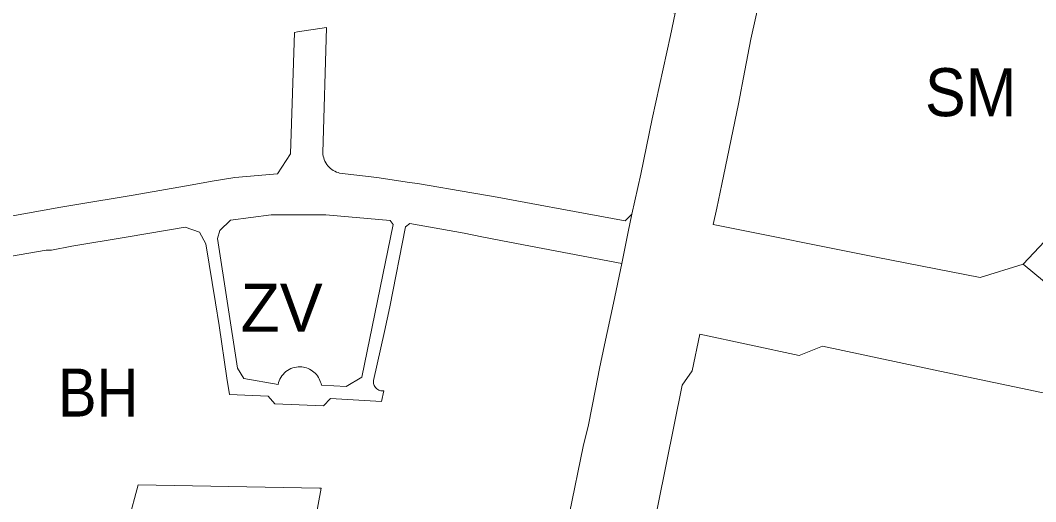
# Model space of a CAD drawing. Extents: x -650451 to -642268, y -1075216 to -1066610.
# Drawn here: x -647355.8 to -647102.1, y -1071463.8 to -1071343.6 of the extents above; entities that cross this region are included whole.
import ezdxf

# ---------------------------------------------------------------- set-up
doc = ezdxf.new("R2010")
doc.units = 0
doc.header["$LTSCALE"] = 4.8
for name, color, linetype, lineweight in [('1', 7, 'Continuous', 13), ('11', 7, 'Continuous', 13), ('15', 7, 'Continuous', 13), ('18', 7, 'Continuous', 13), ('24', 7, 'Continuous', 13), ('40', 7, 'Continuous', 13)]:
    doc.layers.add(name, color=color, linetype=linetype, lineweight=lineweight)
doc.layers.add('62', color=7, linetype='Continuous')

msp = doc.modelspace()

# ---------------------------------------------------------------- linework, layer by layer
at = {"layer": '1'}
msp.add_line((-647205.52, -1071404.32), (-647207.56, -1071414.21), dxfattribs=at)
for points in [[(-647308.1, -1071236.04), (-647342.69, -1071250.98), (-647325.95, -1071307.53), (-647322.28, -1071319.07), (-647299.93, -1071326.99), (-647291.39, -1071329.37), (-647247.41, -1071338.59), (-647246.29, -1071333.69), (-647245.47, -1071330.09), (-647239.02, -1071331.51), (-647239.13, -1071332.01), (-647228.07, -1071334.41), (-647227.96, -1071333.94), (-647221.49, -1071335.36), (-647192.12, -1071341.79), (-647193.34, -1071347.41), (-647197.87, -1071368.22)], [(-647202.98, -1071391.98), (-647204.64, -1071393.67), (-647220.44, -1071390.73), (-647225.87, -1071389.73), (-647237.52, -1071387.6), (-647242.96, -1071386.65), (-647256.5, -1071384.35), (-647258.49, -1071384.07), (-647266.71, -1071382.86), (-647275.99, -1071381.74), (-647276.389, -1071381.631), (-647276.787, -1071381.488), (-647277.181, -1071381.311), (-647277.565, -1071381.1), (-647277.936, -1071380.854), (-647278.289, -1071380.576), (-647278.62, -1071380.268), (-647278.926, -1071379.932), (-647279.202, -1071379.571), (-647279.446, -1071379.19), (-647279.656, -1071378.793), (-647279.832, -1071378.384), (-647279.971, -1071377.968), (-647280.075, -1071377.549), (-647280.144, -1071377.132), (-647280.18, -1071376.72), (-647279.29, -1071345.39), (-647286.48, -1071346.48), (-647287.3, -1071346.6), (-647288.26, -1071376.91), (-647291.5, -1071381.97), (-647302.16, -1071382.84), (-647307.81, -1071383.8), (-647312.84, -1071384.66), (-647327.61, -1071387.27), (-647342.11, -1071389.68), (-647345.67, -1071390.27), (-647368.38, -1071394.35)], [(-647197.87, -1071368.22), (-647200.76, -1071382.02), (-647202.98, -1071391.98)], [(-647367.18, -1071404.12), (-647349.29, -1071400.99), (-647347.98, -1071400.97), (-647342.87, -1071400.01), (-647329.35, -1071397.8), (-647323.92, -1071396.87), (-647314.61, -1071395.25), (-647311.03, -1071396.53), (-647309.38, -1071399.41), (-647306.98, -1071414.13), (-647306.11, -1071419.87), (-647304.16, -1071432.98), (-647303.5, -1071437.06), (-647293.82, -1071437.45), (-647292.19, -1071439.38), (-647280.02, -1071439.89), (-647278.3, -1071438.06), (-647265.54, -1071438.8), (-647264.97, -1071436.16), (-647265.201, -1071436.176), (-647265.443, -1071436.169), (-647265.691, -1071436.134), (-647265.943, -1071436.07), (-647266.193, -1071435.975), (-647266.435, -1071435.848), (-647266.663, -1071435.692), (-647266.873, -1071435.508), (-647267.059, -1071435.3), (-647267.217, -1071435.072), (-647267.345, -1071434.832), (-647267.442, -1071434.583), (-647267.508, -1071434.331), (-647267.545, -1071434.083), (-647267.555, -1071433.841), (-647267.54, -1071433.61), (-647264.78, -1071421.33), (-647263.47, -1071415.17), (-647259.51, -1071395.22), (-647258.43, -1071394.37), (-647244.89, -1071396.77), (-647240.46, -1071397.7), (-647235.72, -1071398.61), (-647231.79, -1071399.35), (-647205.52, -1071404.32)], [(-647207.56, -1071414.21), (-647209.8, -1071424.62), (-647211.04, -1071430.61)], [(-647211.04, -1071430.61), (-647212.07, -1071435.71), (-647213.85, -1071444.63)], [(-647213.85, -1071444.63), (-647215.11, -1071450.09), (-647218.59, -1071466.71)], [(-647265.23, -1071541.68), (-647261.53, -1071524.05), (-647256.7, -1071504.58), (-647255.06, -1071497.69), (-647284.52, -1071491.51), (-647280.58, -1071469.66), (-647280.83, -1071468.78), (-647282.12, -1071468.61), (-647280.576, -1071460.47), (-647281.05, -1071460.47), (-647326.32, -1071459.61), (-647328.7, -1071468.61), (-647329.07, -1071507.93), (-647328.48, -1071514.73), (-647327.32, -1071528.17), (-647324.27, -1071528.8), (-647324.04, -1071529.54)]]:
    msp.add_lwpolyline(points, dxfattribs=at)
at = {"layer": '11'}
msp.add_lwpolyline([(-647324.04, -1071529.54), (-647324.27, -1071528.8), (-647327.32, -1071528.17), (-647328.48, -1071514.73), (-647329.07, -1071507.93), (-647328.7, -1071468.61), (-647326.32, -1071459.61), (-647281.05, -1071460.47), (-647280.576, -1071460.47), (-647282.12, -1071468.61), (-647280.83, -1071468.78), (-647280.58, -1071469.66), (-647284.52, -1071491.51), (-647255.06, -1071497.69), (-647256.7, -1071504.58), (-647261.53, -1071524.05), (-647265.23, -1071541.68)], dxfattribs=at)
at = {"layer": '15'}
for points in [[(-647368.38, -1071394.35), (-647345.67, -1071390.27), (-647342.11, -1071389.68), (-647327.61, -1071387.27), (-647312.84, -1071384.66), (-647307.81, -1071383.8), (-647302.16, -1071382.84), (-647291.5, -1071381.97), (-647288.26, -1071376.91), (-647287.3, -1071346.6), (-647286.48, -1071346.48), (-647279.29, -1071345.39), (-647280.18, -1071376.72), (-647280.144, -1071377.132), (-647280.075, -1071377.549), (-647279.971, -1071377.968), (-647279.832, -1071378.384), (-647279.656, -1071378.793), (-647279.446, -1071379.19), (-647279.202, -1071379.571), (-647278.926, -1071379.932), (-647278.62, -1071380.268), (-647278.289, -1071380.576), (-647277.936, -1071380.854), (-647277.565, -1071381.1), (-647277.181, -1071381.311), (-647276.787, -1071381.488), (-647276.389, -1071381.631), (-647275.99, -1071381.74), (-647266.71, -1071382.86), (-647258.49, -1071384.07), (-647256.5, -1071384.35), (-647242.96, -1071386.65), (-647237.52, -1071387.6), (-647225.87, -1071389.73), (-647220.44, -1071390.73), (-647204.64, -1071393.67), (-647202.98, -1071391.98)], [(-647202.98, -1071391.98), (-647203.9, -1071396.47), (-647205.52, -1071404.32)], [(-647205.52, -1071404.32), (-647231.79, -1071399.35), (-647235.72, -1071398.61), (-647240.46, -1071397.7), (-647244.89, -1071396.77), (-647258.43, -1071394.37), (-647259.51, -1071395.22), (-647263.47, -1071415.17), (-647264.78, -1071421.33), (-647267.54, -1071433.61), (-647267.555, -1071433.841), (-647267.545, -1071434.083), (-647267.508, -1071434.331), (-647267.442, -1071434.583), (-647267.345, -1071434.832), (-647267.217, -1071435.072), (-647267.059, -1071435.3), (-647266.873, -1071435.508), (-647266.663, -1071435.692), (-647266.435, -1071435.848), (-647266.193, -1071435.975), (-647265.943, -1071436.07), (-647265.691, -1071436.134), (-647265.443, -1071436.169), (-647265.201, -1071436.176), (-647264.97, -1071436.16), (-647265.54, -1071438.8), (-647278.3, -1071438.06), (-647280.02, -1071439.89), (-647292.19, -1071439.38), (-647293.82, -1071437.45), (-647303.5, -1071437.06), (-647304.16, -1071432.98), (-647306.11, -1071419.87), (-647306.98, -1071414.13), (-647309.38, -1071399.41), (-647311.03, -1071396.53), (-647314.61, -1071395.25), (-647323.92, -1071396.87), (-647329.35, -1071397.8), (-647342.87, -1071400.01), (-647347.98, -1071400.97), (-647349.29, -1071400.99), (-647367.18, -1071404.12)]]:
    msp.add_lwpolyline(points, dxfattribs=at)
msp.add_lwpolyline([(-647263.38, -1071393.56), (-647279.42, -1071392.17), (-647290.96, -1071392.15), (-647293.07, -1071392.22), (-647303.29, -1071393.53), (-647305.93, -1071396.11), (-647306.54, -1071398.07), (-647301.48, -1071430.49), (-647299.95, -1071433.1), (-647291.38, -1071434.53), (-647291.27, -1071434.099), (-647291.122, -1071433.667), (-647290.933, -1071433.239), (-647290.705, -1071432.821), (-647290.436, -1071432.419), (-647290.13, -1071432.037), (-647289.788, -1071431.681), (-647289.415, -1071431.356), (-647289.013, -1071431.065), (-647288.589, -1071430.813), (-647288.148, -1071430.602), (-647287.695, -1071430.432), (-647287.236, -1071430.304), (-647286.777, -1071430.217), (-647286.323, -1071430.17), (-647285.878, -1071430.161), (-647285.434, -1071430.188), (-647285.007, -1071430.248), (-647284.654, -1071430.323), (-647284.26, -1071430.437), (-647283.868, -1071430.582), (-647283.483, -1071430.76), (-647283.108, -1071430.97), (-647282.748, -1071431.21), (-647282.405, -1071431.48), (-647282.084, -1071431.776), (-647281.788, -1071432.098), (-647281.518, -1071432.441), (-647281.278, -1071432.801), (-647281.069, -1071433.176), (-647280.891, -1071433.561), (-647280.746, -1071433.952), (-647280.633, -1071434.347), (-647280.55, -1071434.74), (-647274.39, -1071435.06), (-647270.42, -1071432.74), (-647262.57, -1071394.59)], close=True, dxfattribs=at)
at = {"layer": '18'}
for points in [[(-647173.24, -1071348.27), (-647170.96, -1071337.84), (-647170.63, -1071337.91), (-647168.91, -1071329.88), (-647157.83, -1071277.35), (-647152.09, -1071271.47), (-647146.3, -1071269.33), (-647137.84, -1071265.06), (-647130.76, -1071261.49)], [(-647180.52, -1071384.51), (-647176.33, -1071364.47), (-647174.73, -1071356.1), (-647173.24, -1071348.27)], [(-647060.6, -1071346.87), (-647060.22, -1071349.87), (-647061.4, -1071352.51), (-647062.78, -1071354.77), (-647073.68, -1071366.75), (-647083.48, -1071374.62), (-647090.04, -1071379.44), (-647088.57, -1071381.97), (-647086.45, -1071384.59), (-647105.2, -1071404.54)], [(-647105.2, -1071404.54), (-647115.98, -1071407.8), (-647141.95, -1071402.77), (-647182.63, -1071394.59), (-647181.75, -1071390.51), (-647180.52, -1071384.51)]]:
    msp.add_lwpolyline(points, dxfattribs=at)
at = {"layer": '24'}
for points in [[(-647130.76, -1071261.49), (-647137.84, -1071265.06), (-647146.3, -1071269.33), (-647152.09, -1071271.47), (-647157.83, -1071277.35), (-647168.91, -1071329.88), (-647170.63, -1071337.91), (-647170.96, -1071337.84), (-647173.24, -1071348.27), (-647174.73, -1071356.1), (-647176.33, -1071364.47), (-647180.52, -1071384.51)], [(-647202.98, -1071391.98), (-647200.76, -1071382.02), (-647197.87, -1071368.22), (-647193.34, -1071347.41), (-647192.12, -1071341.79)], [(-647180.52, -1071384.51), (-647181.75, -1071390.51), (-647182.63, -1071394.59), (-647141.95, -1071402.77), (-647115.98, -1071407.8), (-647105.2, -1071404.54)], [(-647211.04, -1071430.61), (-647209.8, -1071424.62), (-647207.56, -1071414.21), (-647205.52, -1071404.32), (-647203.9, -1071396.47), (-647202.98, -1071391.98)], [(-647105.2, -1071404.54), (-647097.5, -1071410.96), (-647066.35, -1071415.79), (-647068.162, -1071424.298)], [(-647185.99, -1071421.98), (-647187.94, -1071431.16), (-647190.4, -1071434.75), (-647204.42, -1071504.1), (-647202.85, -1071504.42)], [(-647072.11, -1071442.6), (-647126.02, -1071431.21), (-647155.36, -1071425), (-647161.2, -1071427.33), (-647185.99, -1071421.98)], [(-647213.85, -1071444.63), (-647212.07, -1071435.71), (-647211.04, -1071430.61)], [(-647218.59, -1071466.71), (-647215.11, -1071450.09), (-647213.85, -1071444.63)]]:
    msp.add_lwpolyline(points, dxfattribs=at)
at = {"layer": '40'}
msp.add_lwpolyline([(-647263.38, -1071393.56), (-647262.57, -1071394.59), (-647270.42, -1071432.74), (-647274.39, -1071435.06), (-647280.55, -1071434.74), (-647280.633, -1071434.347), (-647280.746, -1071433.952), (-647280.891, -1071433.561), (-647281.069, -1071433.176), (-647281.278, -1071432.801), (-647281.518, -1071432.441), (-647281.788, -1071432.098), (-647282.084, -1071431.776), (-647282.405, -1071431.48), (-647282.748, -1071431.21), (-647283.108, -1071430.97), (-647283.483, -1071430.76), (-647283.868, -1071430.582), (-647284.26, -1071430.437), (-647284.654, -1071430.323), (-647285.007, -1071430.248), (-647285.434, -1071430.188), (-647285.878, -1071430.161), (-647286.323, -1071430.17), (-647286.777, -1071430.217), (-647287.236, -1071430.304), (-647287.695, -1071430.432), (-647288.148, -1071430.602), (-647288.589, -1071430.813), (-647289.013, -1071431.065), (-647289.415, -1071431.356), (-647289.788, -1071431.681), (-647290.13, -1071432.037), (-647290.436, -1071432.419), (-647290.705, -1071432.821), (-647290.933, -1071433.239), (-647291.122, -1071433.667), (-647291.27, -1071434.099), (-647291.38, -1071434.53), (-647299.95, -1071433.1), (-647301.48, -1071430.49), (-647306.54, -1071398.07), (-647305.93, -1071396.11), (-647303.29, -1071393.53), (-647293.07, -1071392.22), (-647290.96, -1071392.15), (-647279.42, -1071392.17)], close=True, dxfattribs=at)

# ---------------------------------------------------------------- texts
at = {"layer": '62'}
for s, width, p in [('SM', 0.95, (-647129.747, -1071367.546)), ('BH', 0.9, (-647346.332, -1071442.581))]:
    msp.add_text(s, height=12, dxfattribs=dict(at, width=width)).set_placement(p)
msp.add_text('ZV', height=12, dxfattribs=at).set_placement((-647300.736, -1071421.41))

doc.saveas('drawing.dxf')
